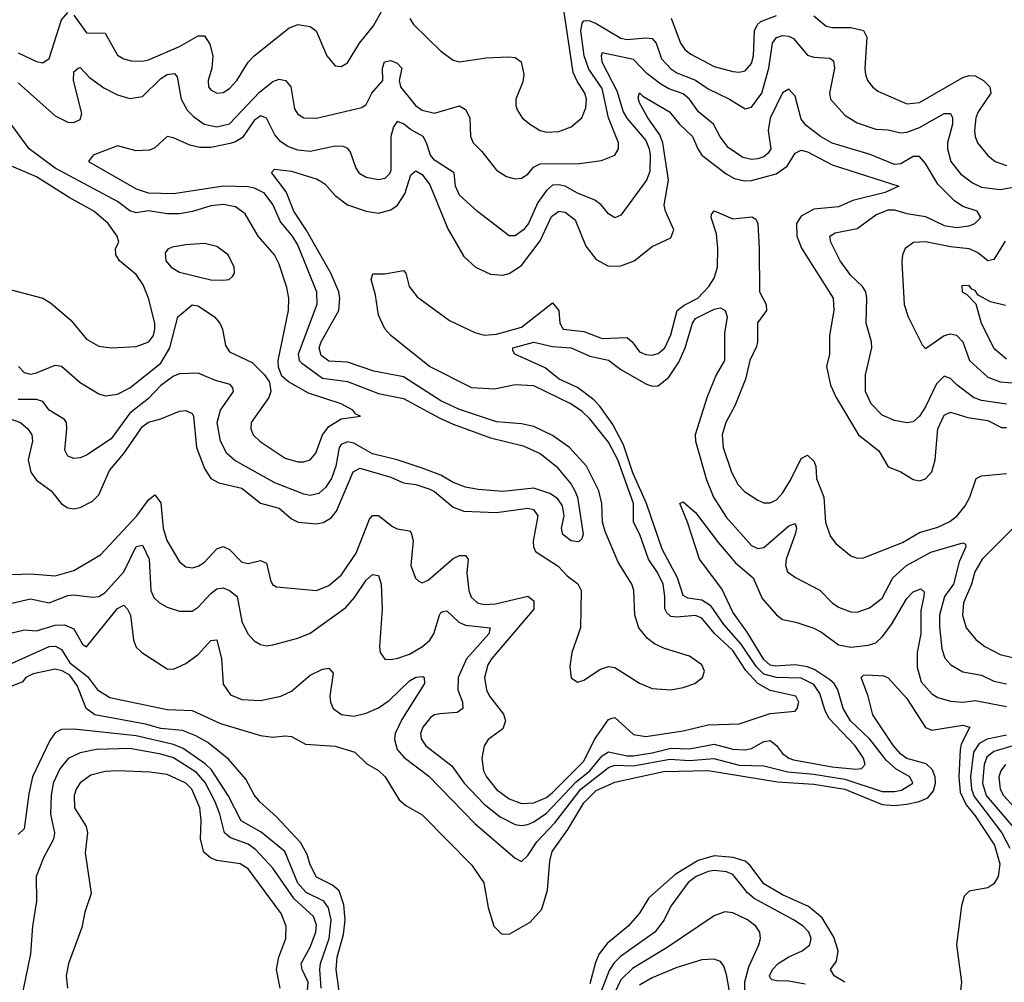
# Model space of a CAD drawing. Header units: inches. Extents: x 1694797 to 1849917, y 907313 to 1017959.
# Tile 326 of 656: x 1701715 to 1704883, y 1012849 to 1015946. Entities that reach past the tile are written whole.
import ezdxf

# ---------------------------------------------------------------- set-up
doc = ezdxf.new("R2010")
doc.units = ezdxf.units.IN
doc.header["$MEASUREMENT"] = 0
doc.layers.add('B7001', color=7, linetype='Continuous')

msp = doc.modelspace()

# ---------------------------------------------------------------- linework, layer by layer
at = {"layer": 'B7001', "color": 5}
for points, elevation in [([(1701890, 1015960.6), (1701930, 1015903.7), (1701990, 1015902.2), (1702030, 1015832.2), (1702050, 1015820.1), (1702073.9, 1015813.9), (1702110, 1015812.3), (1702130, 1015816.9), (1702230, 1015859.4), (1702290, 1015893.9), (1702310, 1015894), (1702327, 1015867), (1702336.6, 1015830), (1702334, 1015790), (1702322.3, 1015750), (1702323.2, 1015730), (1702330, 1015720.3), (1702350, 1015709.4), (1702370, 1015712), (1702390, 1015724.3), (1702414.5, 1015750), (1702450.9, 1015809.1), (1702469.8, 1015830), (1702581.5, 1015918.5), (1702609.9, 1015930.1), (1702650, 1015923.8), (1702669, 1015910), (1702703.8, 1015830), (1702730, 1015798), (1702750, 1015795.6), (1702770, 1015806.7), (1702809.1, 1015870), (1702854, 1015926), (1702899.4, 1016010)], 880), ([(1701710, 1015839.8), (1701770, 1015811.5), (1701790, 1015807.7), (1701810, 1015821.3), (1701850, 1015945.5), (1701870, 1015969.3)], 880), ([(1702970.3, 1015950.3), (1702982.4, 1015930), (1703070, 1015844.2), (1703110, 1015815.9), (1703130.2, 1015810.2), (1703216.5, 1015823.5), (1703287, 1015827), (1703310, 1015824.7), (1703329.1, 1015810), (1703337.6, 1015770), (1703334, 1015746), (1703312.1, 1015690), (1703311.2, 1015670), (1703315.8, 1015655.8), (1703331.7, 1015630), (1703356.5, 1015610), (1703389.5, 1015589.5), (1703410, 1015584.3), (1703450, 1015586.2), (1703490, 1015601.8), (1703523.9, 1015630), (1703537.4, 1015662.6), (1703539.1, 1015690), (1703533.6, 1015710), (1703508.6, 1015748.6), (1703496.5, 1015776.5), (1703466.9, 1015970)], 880), ([(1701710, 1015742.5), (1701830, 1015636.4), (1701870, 1015616.6), (1701890, 1015614.8), (1701910, 1015625.4), (1701915.3, 1015644.7), (1701888.6, 1015750), (1701890, 1015778), (1701903.7, 1015790), (1701910, 1015792.2), (1701940.5, 1015760.5), (1701986.6, 1015726.6), (1702030, 1015704.6), (1702070, 1015692.4), (1702110, 1015698.5), (1702170, 1015756.9), (1702190, 1015769.6), (1702213.1, 1015773.1), (1702222.3, 1015762.3), (1702235.1, 1015690), (1702254.7, 1015654.7), (1702274.1, 1015634.1), (1702309.3, 1015610), (1702350, 1015601.3), (1702390, 1015610.9), (1702487.4, 1015712.6), (1702530, 1015747.2), (1702550, 1015754.6), (1702570.4, 1015750.4), (1702588.2, 1015730), (1702599.2, 1015659.2), (1702610, 1015642.2), (1702630, 1015630.2), (1702670, 1015629.6), (1702816.1, 1015663.9), (1702830, 1015672.6), (1702848.6, 1015710), (1702884.2, 1015750), (1702882.3, 1015790), (1702889.1, 1015810), (1702910, 1015814.4), (1702930, 1015806.5), (1702944.6, 1015790), (1702935.9, 1015750), (1702940.8, 1015730), (1702989.1, 1015670), (1703010, 1015654.6), (1703050, 1015645.5), (1703130, 1015668.8), (1703150, 1015656.9), (1703164.1, 1015630), (1703165.6, 1015570), (1703174.4, 1015550), (1703202.3, 1015522.3), (1703250, 1015462.2), (1703282, 1015442), (1703310, 1015434.3), (1703330, 1015436.6), (1703350, 1015449.3), (1703368.7, 1015471.3), (1703390, 1015482.5), (1703516.8, 1015483.2), (1703587.5, 1015492.5), (1703629.7, 1015510), (1703642.3, 1015530), (1703641.5, 1015550), (1703609.9, 1015629.9), (1703590, 1015724.4), (1703546.4, 1015786.4), (1703531.2, 1015830), (1703521, 1015910), (1703525.1, 1015934.9), (1703530, 1015942.8), (1703536.4, 1015943.6), (1703550, 1015942.7), (1703570, 1015933.5), (1703650, 1015886.2), (1703670, 1015882.2), (1703730, 1015887.8), (1703750, 1015885.3), (1703762.9, 1015870), (1703780, 1015820), (1703810, 1015787.8), (1703830, 1015775.2), (1703890, 1015751.8), (1703930, 1015723.4), (1703999.2, 1015690), (1704050, 1015658.8), (1704070, 1015665), (1704103.1, 1015710), (1704126.1, 1015790), (1704137.5, 1015870), (1704150, 1015888.4), (1704170, 1015894.9), (1704190, 1015893.4), (1704205.1, 1015885.1), (1704250, 1015831.9), (1704270, 1015825.6), (1704322.2, 1015822.2), (1704333.8, 1015813.8), (1704336.6, 1015790), (1704320.5, 1015710), (1704324.4, 1015690), (1704370, 1015639.3), (1704410, 1015614), (1704470, 1015594.1), (1704510, 1015591.6), (1704550, 1015582.5), (1704570, 1015584.1), (1704610, 1015599.3), (1704690, 1015644.2), (1704710, 1015644.4), (1704716.4, 1015630), (1704716.5, 1015610), (1704700.7, 1015550), (1704700.1, 1015530), (1704711.8, 1015490), (1704742.8, 1015450), (1704780.6, 1015420.6), (1704810, 1015406.9), (1704870, 1015400.2), (1704930.3, 1015410.3)], 860), ([(1703811.1, 1015951.1), (1703841.2, 1015870), (1703855.1, 1015850), (1703874.8, 1015834.8), (1703950, 1015795.9), (1704010, 1015779.1), (1704030, 1015776.9), (1704050, 1015781.5), (1704070, 1015805), (1704076.1, 1015830), (1704079.7, 1015910), (1704089.5, 1015930.5), (1704100, 1015940), (1704150, 1015959)], 880), ([(1704270, 1015958), (1704310, 1015925.5), (1704330, 1015920.6), (1704390, 1015921.2), (1704430.8, 1015910.8), (1704441.3, 1015890), (1704435, 1015790), (1704436.2, 1015770), (1704443.7, 1015750), (1704458.9, 1015730), (1704476.4, 1015716.4), (1704570, 1015675.1), (1704610, 1015679.2), (1704750, 1015759.7), (1704770, 1015766.9), (1704790, 1015765.7), (1704816.1, 1015750), (1704837.2, 1015730), (1704839.6, 1015710), (1704799.5, 1015650), (1704792, 1015630), (1704787.1, 1015590), (1704789.1, 1015570), (1704797.6, 1015550), (1704830, 1015509.4), (1704853.6, 1015490), (1704890, 1015477.1)], 880), ([(1704890, 1014709), (1704810, 1014721.3), (1704784.6, 1014730), (1704731.5, 1014770), (1704710, 1014791.7), (1704690, 1014798.8), (1704665, 1014775), (1704630, 1014700.2), (1704610, 1014671), (1704590, 1014652.3), (1704570, 1014648.5), (1704530, 1014656.4), (1704490, 1014673.6), (1704454.5, 1014710), (1704436.2, 1014750), (1704436.6, 1014803.4), (1704457.4, 1014890), (1704456, 1014910), (1704439.1, 1014970), (1704440.8, 1015050), (1704437.3, 1015070), (1704427.2, 1015087.2), (1704390, 1015123), (1704355.6, 1015170), (1704325.2, 1015230), (1704322.3, 1015250), (1704339.3, 1015260.7), (1704410, 1015274.1), (1704470, 1015317.8), (1704510, 1015334.2), (1704530, 1015334.6), (1704570, 1015322.1), (1704630, 1015312.3), (1704690, 1015283.7), (1704730, 1015277.4), (1704770, 1015282.8), (1704789, 1015290), (1704807.6, 1015310), (1704796.5, 1015330), (1704750, 1015345.1), (1704723.2, 1015363.2), (1704670, 1015416.5), (1704630, 1015483.8), (1704610, 1015506.3), (1704590, 1015506), (1704550, 1015482.7), (1704530, 1015480.1), (1704452, 1015512), (1704330, 1015548.2), (1704291.5, 1015570), (1704245.8, 1015605.8), (1704230, 1015626.4), (1704210, 1015699.5), (1704190, 1015722.4), (1704170, 1015710.2), (1704130, 1015629.2), (1704123.5, 1015590), (1704132, 1015530), (1704123.8, 1015516.2), (1704110, 1015504.8), (1704090, 1015497.8), (1704070, 1015496), (1704042.4, 1015502.4), (1703995.3, 1015535.3), (1703968.8, 1015568.8), (1703947.9, 1015610), (1703899, 1015650), (1703870.5, 1015690.5), (1703850, 1015707.4), (1703803.9, 1015723.9), (1703778.3, 1015738.3), (1703733.2, 1015773.2), (1703690, 1015818.2), (1703590, 1015839.1), (1703586, 1015830), (1703588.3, 1015810), (1703636.8, 1015716.8), (1703657.5, 1015650), (1703668.9, 1015628.9), (1703730, 1015557.7), (1703741.2, 1015530), (1703743.4, 1015510), (1703742.4, 1015457.6), (1703731.9, 1015430), (1703650, 1015317.6), (1703630, 1015308.4), (1703610, 1015321.3), (1703586.4, 1015350), (1703565.7, 1015365.7), (1703510, 1015388.3), (1703470.3, 1015410.3), (1703450, 1015415.2), (1703430, 1015414), (1703410, 1015396), (1703382.1, 1015357.9), (1703352.2, 1015290), (1703336.7, 1015270), (1703310, 1015250.9), (1703290, 1015251), (1703188.4, 1015328.4), (1703130, 1015381.1), (1703118, 1015410), (1703112.9, 1015452.9), (1703050, 1015494.4), (1703037.2, 1015510), (1703024.5, 1015550), (1703013.1, 1015570), (1702972.4, 1015592.4), (1702950, 1015611.1), (1702930, 1015618.6), (1702918.4, 1015601.6), (1702909.9, 1015570), (1702910, 1015461.6), (1702905.5, 1015450), (1702890, 1015435.2), (1702870, 1015430.9), (1702830, 1015438.3), (1702810.1, 1015450.1), (1702797.4, 1015470), (1702779.5, 1015519.5), (1702771.1, 1015531.1), (1702757.7, 1015537.7), (1702730, 1015538.6), (1702650, 1015522.4), (1702610, 1015525.7), (1702578, 1015538), (1702554.4, 1015554.4), (1702535.9, 1015575.9), (1702510, 1015629.2), (1702490, 1015636.6), (1702470, 1015621.5), (1702432.6, 1015567.4), (1702410, 1015552.8), (1702392.4, 1015547.6), (1702330, 1015535.2), (1702295.3, 1015535.3), (1702262.4, 1015542.4), (1702210, 1015566.4), (1702190, 1015570.3), (1702150, 1015534.2), (1702133.3, 1015526.7), (1702090, 1015523.8), (1702030, 1015540.2), (1701951.8, 1015510), (1701936.3, 1015490), (1702090, 1015401.9), (1702129.2, 1015389.2), (1702210, 1015387.3), (1702371.3, 1015411.3), (1702450, 1015409.6), (1702470, 1015405.5), (1702499.3, 1015390), (1702530, 1015350.6), (1702554.4, 1015294.4), (1702592, 1015250), (1702610, 1015219.2), (1702670.3, 1015070), (1702671.1, 1015030), (1702611.8, 1014870), (1702614.9, 1014850), (1702622, 1014842), (1702690, 1014792.2), (1702770, 1014782.5), (1702870, 1014743.8), (1702950, 1014727.6), (1703064.9, 1014664.9), (1703110, 1014645.1), (1703230, 1014600.9), (1703335.1, 1014575.1), (1703390, 1014549.9), (1703441.4, 1014510), (1703490, 1014452.2), (1703501.9, 1014430), (1703510.5, 1014409.5), (1703528.6, 1014291.4), (1703523.9, 1014276.1), (1703513.5, 1014266.5), (1703490, 1014269.3), (1703463.2, 1014290), (1703458.6, 1014310), (1703466.7, 1014350), (1703462, 1014382), (1703445.5, 1014405.5), (1703421.6, 1014421.6), (1703370, 1014438.6), (1703270, 1014428.5), (1703190, 1014434.3), (1703150, 1014442), (1703110, 1014457.5), (1703070, 1014480.5), (1703010, 1014502.8), (1702930, 1014530.1), (1702850, 1014548.8), (1702790, 1014583.2), (1702770, 1014588), (1702750, 1014579.3), (1702743.5, 1014570), (1702732.1, 1014510), (1702718.3, 1014470), (1702699.5, 1014440.5), (1702677.9, 1014422.1), (1702650, 1014415.4), (1702630, 1014419.1), (1702536.4, 1014456.4), (1702407.9, 1014527.9), (1702382.1, 1014550), (1702361.7, 1014590), (1702351, 1014650), (1702361.9, 1014690), (1702403.7, 1014750), (1702401.1, 1014761.1), (1702392.8, 1014772.8), (1702345.5, 1014785.5), (1702290, 1014808.6), (1702230, 1014806.4), (1702210, 1014798.7), (1702170, 1014769.2), (1702130, 1014727.2), (1702070, 1014680.3), (1702010, 1014597.3), (1701930, 1014545.5), (1701910, 1014536), (1701890, 1014534.2), (1701870, 1014541.7), (1701860.9, 1014560.9), (1701867.1, 1014630), (1701866.3, 1014650), (1701859.9, 1014659.9), (1701810.2, 1014690), (1701790, 1014718), (1701770, 1014723.7), (1701710, 1014724.4)], 840), ([(1701659.8, 1014670), (1701717.8, 1014650), (1701742.1, 1014630), (1701754.7, 1014610), (1701756.6, 1014590), (1701742.8, 1014530), (1701751, 1014490), (1701770, 1014465), (1701816.8, 1014430), (1701850, 1014388.2), (1701870, 1014375.4), (1701890, 1014372.6), (1701910, 1014376.6), (1701950, 1014397.2), (1701970, 1014417.3), (1702003.9, 1014496.1), (1702050.3, 1014550), (1702110, 1014637.3), (1702130, 1014651.4), (1702170, 1014661.4), (1702230, 1014686.7), (1702250, 1014689.1), (1702270, 1014678.7), (1702274.9, 1014670), (1702284.4, 1014570), (1702310, 1014501.8), (1702330.1, 1014470.1), (1702355.8, 1014455.8), (1702430, 1014439.3), (1702490, 1014390.5), (1702550, 1014374.6), (1702590, 1014340.1), (1702611.8, 1014330), (1702670, 1014323.8), (1702691.8, 1014328.2), (1702717.1, 1014342.9), (1702734.9, 1014365.1), (1702788.8, 1014491.2), (1702810, 1014502.7), (1702910, 1014474.4), (1702950, 1014455.8), (1702990, 1014450.4), (1703035.2, 1014435.2), (1703050, 1014427.9), (1703110, 1014377.9), (1703144.9, 1014364.9), (1703250, 1014360.2), (1703350, 1014374.1), (1703368.8, 1014370), (1703382.5, 1014350), (1703368, 1014268), (1703368.2, 1014250), (1703374.6, 1014234.6), (1703447.4, 1014187.4), (1703477, 1014157), (1703510.8, 1014130.8), (1703521.6, 1014110), (1703519.3, 1013990), (1703491.9, 1013910), (1703485.6, 1013865.6), (1703490, 1013828.2), (1703510, 1013814.6), (1703530, 1013820.7), (1703583.7, 1013856.3), (1703610, 1013864.8), (1703630, 1013861.5), (1703710, 1013811.7), (1703750, 1013794.5), (1703810, 1013790.5), (1703850, 1013797.2), (1703887.4, 1013810), (1703912, 1013830), (1703918.3, 1013850), (1703910.5, 1013870), (1703870, 1013898.4), (1703790, 1013922.8), (1703757.8, 1013937.8), (1703735.2, 1013955.2), (1703707.4, 1013990), (1703694.8, 1014030), (1703691.3, 1014110), (1703684.6, 1014130), (1703640.7, 1014200.7), (1703599.4, 1014299.4), (1703590.7, 1014330), (1703588.1, 1014390), (1703578.3, 1014430), (1703539, 1014510), (1703484, 1014570), (1703430, 1014608.4), (1703370, 1014637.5), (1703330, 1014646.2), (1703250, 1014652.4), (1703130, 1014692), (1703070, 1014719.4), (1702950, 1014796.8), (1702854.8, 1014814.8), (1702770, 1014844.3), (1702710, 1014847.6), (1702685.4, 1014865.4), (1702679.4, 1014890), (1702685.9, 1014910), (1702741.7, 1015010), (1702745.1, 1015050), (1702741.8, 1015070), (1702716.7, 1015130), (1702637.6, 1015270), (1702597, 1015330), (1702572.7, 1015392.7), (1702525.3, 1015454.7), (1702535.1, 1015464.9), (1702590, 1015459.1), (1702672.9, 1015432.9), (1702697.5, 1015417.5), (1702730, 1015380.3), (1702770, 1015350.5), (1702830, 1015330.1), (1702870, 1015324), (1702910, 1015334.3), (1702931, 1015349), (1702954.5, 1015385.5), (1702973.6, 1015446.4), (1702990, 1015459.3), (1703010, 1015447.9), (1703034.9, 1015414.9), (1703092.7, 1015272.7), (1703143.9, 1015183.9), (1703181.8, 1015150), (1703230, 1015127.5), (1703270, 1015124.6), (1703290, 1015129.1), (1703330, 1015155.5), (1703390, 1015234.8), (1703426.9, 1015313.2), (1703450, 1015330.1), (1703470, 1015326.9), (1703502.5, 1015302.5), (1703537.4, 1015217.4), (1703570, 1015174.5), (1703610, 1015153.4), (1703650, 1015153.9), (1703692.1, 1015170), (1703750, 1015216.8), (1703810, 1015244.4), (1703820.2, 1015270), (1703793, 1015330), (1703788.9, 1015348.9), (1703802.6, 1015430), (1703784.9, 1015550), (1703775.3, 1015575.3), (1703736, 1015630), (1703710, 1015678.3), (1703705.5, 1015694.5), (1703710, 1015710.8), (1703720.2, 1015700.2), (1703806.6, 1015650), (1703838.5, 1015610), (1703880.3, 1015570), (1703897, 1015530), (1703910.6, 1015510), (1703988.4, 1015450), (1704015.6, 1015435.6), (1704047.7, 1015427.7), (1704070, 1015428.3), (1704149.5, 1015450.5), (1704184.8, 1015475.2), (1704210, 1015516.6), (1704230, 1015526.3), (1704250, 1015521.2), (1704330, 1015479.1), (1704544, 1015410), (1704499.6, 1015390), (1704395.8, 1015364.2), (1704350, 1015343.7), (1704270, 1015336.9), (1704230, 1015314), (1704215, 1015290), (1704216.1, 1015250), (1704230.9, 1015210.9), (1704332.4, 1015050), (1704335.3, 1015010), (1704321.2, 1014930), (1704321.4, 1014870), (1704311.5, 1014830), (1704324.4, 1014770), (1704342.1, 1014730), (1704414.2, 1014610), (1704479.1, 1014559.1), (1704510, 1014507.6), (1704550, 1014491.6), (1704590, 1014466.3), (1704610, 1014462.7), (1704630, 1014469.4), (1704650, 1014491.4), (1704660.5, 1014530), (1704669.3, 1014630), (1704690, 1014673.2), (1704710, 1014683.1), (1704766.5, 1014666.5), (1704830, 1014656.3), (1704873.8, 1014633.8), (1704890, 1014634.2)], 820), ([(1701711.1, 1014830), (1701730, 1014811.1), (1701750, 1014806), (1701770, 1014809.6), (1701830, 1014835), (1701850, 1014831.8), (1701910, 1014779.3), (1701970, 1014742.3), (1701990, 1014735.5), (1702030, 1014741.7), (1702070, 1014761.3), (1702170, 1014841.2), (1702198.7, 1014890), (1702224.4, 1014990), (1702270, 1015029), (1702290, 1015025.7), (1702342.3, 1014990), (1702359.5, 1014970), (1702367.8, 1014950), (1702377.8, 1014897.8), (1702390, 1014877.6), (1702463.6, 1014843.6), (1702503.5, 1014803.5), (1702519.4, 1014779.4), (1702523.8, 1014750), (1702516.9, 1014730), (1702460.5, 1014650), (1702459, 1014630), (1702466.4, 1014610), (1702488.6, 1014588.6), (1702570, 1014535), (1702610, 1014523.4), (1702630, 1014523.3), (1702650, 1014529.5), (1702668.5, 1014551.5), (1702689.2, 1014610.8), (1702710, 1014637.3), (1702750, 1014661.4), (1702812.3, 1014670), (1702796.6, 1014676.6), (1702787.6, 1014690), (1702749.6, 1014710), (1702644.8, 1014744.8), (1702580.4, 1014780.4), (1702559.1, 1014799.1), (1702548.1, 1014828.1), (1702546.5, 1014850), (1702580.2, 1015010), (1702581.3, 1015050), (1702575.2, 1015084.8), (1702550, 1015159.7), (1702535.2, 1015190), (1702483, 1015250), (1702441.3, 1015321.3), (1702410, 1015344.3), (1702370, 1015351.8), (1702330, 1015346.7), (1702271.2, 1015328.8), (1702230, 1015321.9), (1702190, 1015321.5), (1702130, 1015330.8), (1702090, 1015324.9), (1702070, 1015330.9), (1702030, 1015361), (1701830, 1015468.4), (1701746.4, 1015530), (1701690, 1015606.8)], 860), ([(1701650, 1015086.9), (1701790.1, 1015050.1), (1701814.8, 1015034.8), (1701879.5, 1014979.5), (1701930, 1014917.8), (1701970, 1014896), (1702010, 1014890.2), (1702090, 1014894.7), (1702131.4, 1014910), (1702146.1, 1014930), (1702150.7, 1014950), (1702149.9, 1014970.1), (1702129.4, 1015050), (1702112.5, 1015092.5), (1702090, 1015126.3), (1702036.8, 1015170), (1702024.4, 1015190), (1702023.5, 1015210), (1702034, 1015230), (1702028.9, 1015250), (1702000.2, 1015290), (1701954.1, 1015330), (1701874.1, 1015374.1), (1701770, 1015440.4), (1701650, 1015491.2)], 880), ([(1701690, 1014161.3), (1701750, 1014163.3), (1701830, 1014156.9), (1701890, 1014173.5), (1701975.7, 1014224.3), (1702091.8, 1014350), (1702130, 1014400.9), (1702150, 1014417.7), (1702170, 1014391.7), (1702176.9, 1014310), (1702188.8, 1014270), (1702230, 1014201.8), (1702250, 1014185.6), (1702270, 1014182.5), (1702290, 1014187.4), (1702310, 1014200.5), (1702350, 1014244.1), (1702370, 1014251.3), (1702390, 1014241.5), (1702430, 1014200.5), (1702450, 1014196.8), (1702490, 1014206.1), (1702510, 1014198), (1702522.4, 1014142.4), (1702528.6, 1014128.6), (1702541.5, 1014121.5), (1702670, 1014110.1), (1702710, 1014126.1), (1702750, 1014159.2), (1702797.9, 1014230), (1702840.9, 1014339.1), (1702850, 1014351.3), (1702870, 1014351), (1702915.1, 1014315.1), (1702930, 1014307.8), (1702970, 1014301.3), (1702975.4, 1014295.4), (1702981.8, 1014270), (1702974, 1014190), (1702989, 1014149), (1702999.5, 1014139.5), (1703010, 1014134.2), (1703030, 1014142.7), (1703110, 1014213), (1703130, 1014222.7), (1703150, 1014222.6), (1703158.3, 1014210), (1703154, 1014166), (1703160.3, 1014110), (1703168.2, 1014088.2), (1703188.4, 1014070), (1703210, 1014064.8), (1703246.7, 1014066.7), (1703350, 1014091.5), (1703370, 1014076.3), (1703369.7, 1014050), (1703233.8, 1013890), (1703221.1, 1013870), (1703211.1, 1013830), (1703217.5, 1013790), (1703227, 1013770), (1703271.7, 1013711.7), (1703278.5, 1013690), (1703270, 1013664.7), (1703222.6, 1013630), (1703209.6, 1013610.4), (1703202.5, 1013570), (1703208.2, 1013530), (1703217.5, 1013510), (1703250, 1013469.7), (1703290, 1013439.5), (1703330, 1013423.9), (1703370, 1013426.1), (1703410, 1013444), (1703430, 1013459.3), (1703530, 1013560.8), (1703564.5, 1013630), (1703610, 1013694.4), (1703621.5, 1013698.5), (1703630, 1013701.2), (1703690, 1013646), (1703730, 1013640.3), (1703850, 1013657.8), (1703930, 1013677.6), (1704030, 1013680.3), (1704130, 1013713.6), (1704210, 1013721.8), (1704217.4, 1013730), (1704222.4, 1013750), (1704212.6, 1013770), (1704130, 1013788.2), (1704090, 1013810), (1704052.1, 1013852.1), (1704010, 1013916.9), (1703951.3, 1013971.3), (1703910, 1014020.6), (1703889.7, 1014029.7), (1703830, 1014024), (1703810, 1014026.4), (1703797.6, 1014037.6), (1703790.6, 1014050.6), (1703791.2, 1014090), (1703785.3, 1014130), (1703767.6, 1014167.6), (1703738.9, 1014210), (1703710.2, 1014290), (1703689.9, 1014330), (1703690.6, 1014390), (1703639.6, 1014530), (1703610, 1014587.3), (1703550, 1014661.7), (1703525.2, 1014685.2), (1703488.4, 1014710), (1703370, 1014767.9), (1703310, 1014771), (1703242.7, 1014757.3), (1703170, 1014761.7), (1703034.2, 1014830), (1702909.8, 1014930), (1702890, 1014950.9), (1702870, 1014995.8), (1702860.1, 1015060.1), (1702846.3, 1015110), (1702851.7, 1015128.3), (1702890, 1015128.9), (1702950, 1015138.9), (1702957.3, 1015130), (1702968.1, 1015088.1), (1702994.5, 1015054.5), (1703098.7, 1014978.7), (1703180.1, 1014940.1), (1703210, 1014930.9), (1703250, 1014933.9), (1703330, 1014956.3), (1703430, 1015034.7), (1703450, 1015010.2), (1703453.4, 1014970), (1703463.6, 1014950), (1703530, 1014942.5), (1703590, 1014920.4), (1703670, 1014923.2), (1703686.4, 1014910), (1703710, 1014877.2), (1703730, 1014868.8), (1703750, 1014866.8), (1703770, 1014872.3), (1703790.8, 1014890), (1703810, 1014932.4), (1703830.8, 1015010), (1703852.9, 1015027.1), (1703897.2, 1015050), (1703932.3, 1015087.7), (1703950, 1015114.3), (1703960.2, 1015150), (1703961.3, 1015210), (1703956.9, 1015256.9), (1703940.4, 1015310), (1703940.8, 1015319.2), (1703949.3, 1015330.7), (1704010, 1015305.7), (1704071.5, 1015311.5), (1704084, 1015304), (1704090.1, 1015290.1), (1704095.1, 1015210), (1704095.3, 1015070), (1704116.8, 1015030), (1704118.5, 1015010), (1704089.1, 1014970.9), (1704089.6, 1014910), (1704085.5, 1014894.5), (1704064.7, 1014850), (1704050.6, 1014790), (1704015.9, 1014704.1), (1703987.1, 1014650), (1703975.3, 1014610), (1703978.4, 1014570), (1704005.8, 1014490), (1704027, 1014450), (1704047.9, 1014427.9), (1704090, 1014399.8), (1704110, 1014392.2), (1704130, 1014391.5), (1704150, 1014400.8), (1704170, 1014422.8), (1704195.5, 1014464.5), (1704230, 1014533.8), (1704250, 1014544.9), (1704270, 1014526), (1704277.2, 1014510), (1704278.7, 1014470), (1704302.2, 1014410), (1704308.2, 1014328.2), (1704323.8, 1014283.8), (1704340.8, 1014260.8), (1704390, 1014220.7), (1704410, 1014214), (1704430, 1014214.5), (1704555.5, 1014264.5), (1704610, 1014296.1), (1704670, 1014313.3), (1704708.1, 1014331.9), (1704731.3, 1014350), (1704757.7, 1014382.3), (1704772.1, 1014410), (1704792.7, 1014470), (1704810, 1014478.9), (1704890, 1014486.5)], 780), ([(1704886.6, 1015233.4), (1704850, 1015174.6), (1704830, 1015170.6), (1704796.8, 1015196.8), (1704770, 1015208.6), (1704710, 1015215.1), (1704630, 1015231.7), (1704591, 1015229), (1704564.6, 1015210), (1704556.1, 1015190), (1704553.9, 1015166.1), (1704560.8, 1015030), (1704574.1, 1014990), (1704619.5, 1014899.5), (1704630, 1014888.4), (1704690, 1014929.6), (1704710, 1014935.3), (1704730, 1014931.5), (1704750.1, 1014910), (1704771.3, 1014850), (1704830, 1014796.3), (1704870, 1014780.8), (1704950, 1014774.6)], 860), ([(1704887, 1015027), (1704838.5, 1015038.5), (1704799.6, 1015059.6), (1704790, 1015074.3), (1704779.1, 1015079.1), (1704770, 1015090.9), (1704746.8, 1015090), (1704747.3, 1015070), (1704762.3, 1015062.3), (1704792.2, 1015032.2), (1704809, 1014970), (1704849.2, 1014889.2), (1704890, 1014854.7)], 880), ([(1701690, 1014069.2), (1701750, 1014082.7), (1701810, 1014069.6), (1701870, 1014093.3), (1701890, 1014096.2), (1701950, 1014087.9), (1701970, 1014090.1), (1701990, 1014103.1), (1702050.2, 1014169.8), (1702090, 1014250.8), (1702110, 1014255.2), (1702131.7, 1014210), (1702137.1, 1014110), (1702147.2, 1014087.2), (1702164.7, 1014070), (1702190, 1014055.9), (1702230, 1014042.8), (1702270, 1014042.7), (1702290, 1014055.9), (1702330, 1014099.5), (1702350, 1014115), (1702370, 1014118), (1702390, 1014110.1), (1702414.8, 1014090), (1702430.1, 1014010.1), (1702449.4, 1013970), (1702470, 1013947.9), (1702490, 1013935.8), (1702510, 1013931.3), (1702530, 1013934.4), (1702610, 1013956), (1702650, 1013972.5), (1702765.1, 1014054.9), (1702793.1, 1014086.9), (1702830, 1014143), (1702850, 1014161.3), (1702870, 1014158), (1702878.8, 1014130), (1702881.8, 1014050), (1702872.7, 1013930), (1702875.5, 1013910), (1702890, 1013889.2), (1702910, 1013887.2), (1702932, 1013892), (1702970, 1013905.1), (1703011.7, 1013930), (1703034.5, 1013950), (1703047.9, 1013970), (1703066, 1014030), (1703070, 1014039), (1703078.4, 1014041.6), (1703090, 1014044.2), (1703127.9, 1014007.9), (1703150, 1013998.3), (1703228.7, 1013990), (1703224.7, 1013970), (1703153.1, 1013890), (1703126.1, 1013830), (1703124.9, 1013790), (1703139.8, 1013750), (1703141.4, 1013730), (1703122.8, 1013717.2), (1703066.8, 1013713.2), (1703050, 1013709.9), (1703038.2, 1013701.8), (1703012.1, 1013670), (1703005.4, 1013650), (1703007.5, 1013632.5), (1703022, 1013610), (1703105.4, 1013545.4), (1703146, 1013490), (1703210, 1013422), (1703261.7, 1013381.7), (1703310, 1013357.2), (1703330, 1013353.8), (1703350, 1013356.6), (1703370, 1013365.2), (1703410, 1013392.8), (1703505.4, 1013494.6), (1703550, 1013530), (1703590, 1013577.9), (1703610, 1013590.8), (1703670, 1013577.8), (1703690, 1013578.2), (1703750, 1013587.2), (1703810, 1013602.7), (1703870, 1013600.2), (1703950, 1013615.1), (1704010, 1013599), (1704050, 1013596.6), (1704070, 1013601), (1704110, 1013624.2), (1704130, 1013626.8), (1704150, 1013610.8), (1704170, 1013584.8), (1704190, 1013570.1), (1704205.2, 1013565.2), (1704330, 1013542.5), (1704405.4, 1013534.6), (1704423.4, 1013536.6), (1704436.1, 1013550), (1704429.9, 1013570), (1704403, 1013610), (1704318.9, 1013698.9), (1704305.6, 1013725.6), (1704290, 1013778.8), (1704270, 1013807), (1704230, 1013827.5), (1704150, 1013830), (1704110, 1013840.8), (1704084.9, 1013864.9), (1704036.7, 1013936.7), (1703980.4, 1014000.4), (1703939.7, 1014059.7), (1703910, 1014078.8), (1703864.9, 1014084.9), (1703850, 1014093.8), (1703832.1, 1014150), (1703782.5, 1014242.5), (1703732.2, 1014390), (1703688.2, 1014488.2), (1703657.8, 1014577.8), (1703623.4, 1014643.4), (1703582.4, 1014702.4), (1703562.8, 1014722.8), (1703510, 1014762.9), (1703450.9, 1014790), (1703406.1, 1014826.1), (1703308.7, 1014870), (1703302, 1014882), (1703301.6, 1014890), (1703370, 1014908.7), (1703430, 1014894.9), (1703490.2, 1014890.2), (1703550, 1014863), (1703610.2, 1014850.2), (1703650, 1014821), (1703730, 1014774.2), (1703750, 1014766.9), (1703770, 1014768), (1703804.3, 1014795.7), (1703835.9, 1014844.1), (1703856.7, 1014890), (1703879.7, 1014970), (1703890, 1014984.4), (1703950, 1015015.1), (1703970, 1015018.9), (1703985.5, 1015010), (1703991.3, 1014990), (1703983, 1014937), (1703982.8, 1014850), (1703956.7, 1014803.3), (1703927.7, 1014732.3), (1703888.9, 1014610), (1703889.3, 1014590), (1703925.3, 1014465.3), (1703948.2, 1014410), (1703990, 1014345), (1704070, 1014254), (1704090, 1014244.5), (1704110, 1014248.2), (1704190, 1014317.9), (1704210, 1014324.9), (1704214.6, 1014310), (1704210.7, 1014290.7), (1704181.6, 1014210), (1704179.5, 1014190), (1704186.2, 1014170), (1704211.3, 1014151.3), (1704290, 1014111), (1704329.2, 1014070), (1704350, 1014055.8), (1704390, 1014040.5), (1704410, 1014040.1), (1704450, 1014053.7), (1704490, 1014084.6), (1704525, 1014150), (1704568.4, 1014190), (1704647.4, 1014232.6), (1704750, 1014263.1), (1704758.6, 1014258.6), (1704759.2, 1014250), (1704737.9, 1014202.1), (1704720.4, 1014130), (1704691.4, 1014090), (1704675.3, 1014030), (1704674.3, 1013994.3), (1704681.8, 1013921.8), (1704692, 1013892), (1704711.3, 1013870), (1704750, 1013847.8), (1704810, 1013837.1), (1704850, 1013817.5), (1704890, 1013809.7)], 760), ([(1701670, 1013968.1), (1701730, 1013983.1), (1701770, 1013980.1), (1701830, 1013998.5), (1701859.4, 1013999.4), (1701890, 1013986.3), (1701917.2, 1013937.2), (1701930, 1013928.3), (1702030, 1014051.8), (1702050, 1014062.7), (1702062.2, 1014050), (1702071.9, 1014030), (1702081.7, 1013950), (1702090, 1013927.2), (1702108.7, 1013910), (1702190, 1013857.5), (1702210, 1013856.8), (1702250, 1013874.6), (1702290, 1013904.1), (1702330, 1013949.2), (1702350, 1013951.3), (1702365.1, 1013890), (1702370, 1013808.7), (1702393.8, 1013773.8), (1702430, 1013759.2), (1702490, 1013756.2), (1702555.8, 1013770), (1702590, 1013786.1), (1702650, 1013837.6), (1702690, 1013856.9), (1702710, 1013860.3), (1702723.6, 1013843.6), (1702713.4, 1013770), (1702715.3, 1013750), (1702724.1, 1013730), (1702750.7, 1013710.7), (1702790, 1013705.4), (1702830, 1013715.5), (1702870, 1013732.7), (1702904.3, 1013755.7), (1702970, 1013818.6), (1702990, 1013831.1), (1703012.5, 1013832.5), (1703017.1, 1013830), (1703017.5, 1013810), (1702944.9, 1013695.1), (1702923.4, 1013650), (1702921.2, 1013630), (1702930, 1013598.6), (1702952.6, 1013572.6), (1703032.1, 1013512.1), (1703179.7, 1013359.7), (1703310, 1013248.3), (1703330, 1013237.3), (1703350, 1013257.2), (1703379.1, 1013300.9), (1703437.7, 1013362.3), (1703520.8, 1013470), (1703610, 1013540.7), (1703630, 1013547.5), (1703690, 1013545.8), (1703807.5, 1013567.5), (1703870, 1013562.8), (1703948.9, 1013568.9), (1704030, 1013547.7), (1704110, 1013545.2), (1704186.4, 1013526.4), (1704270, 1013519.1), (1704370, 1013502.5), (1704490, 1013463.2), (1704530, 1013463), (1704552.4, 1013467.6), (1704589.1, 1013490), (1704579.4, 1013510), (1704535.2, 1013535.2), (1704503.6, 1013563.6), (1704451.2, 1013631.2), (1704389, 1013690), (1704365.2, 1013730), (1704347.4, 1013790), (1704336.3, 1013810), (1704322.5, 1013822.5), (1704273.9, 1013853.9), (1704250, 1013863.9), (1704210, 1013870), (1704146.6, 1013866.6), (1704129.7, 1013869.7), (1704110, 1013888.1), (1704056.1, 1013976.1), (1704010, 1014040.2), (1703974.7, 1014114.7), (1703902.4, 1014210), (1703864.4, 1014330), (1703839, 1014390), (1703850, 1014394.4), (1703890, 1014360.3), (1703963.3, 1014263.3), (1704019, 1014199), (1704075.2, 1014150), (1704104.3, 1014084.3), (1704150, 1014031.8), (1704170, 1014016.1), (1704212.2, 1014007.8), (1704270, 1013988.2), (1704295.1, 1013975.1), (1704350, 1013934.5), (1704390, 1013927.8), (1704446.4, 1013933.6), (1704470, 1013941.6), (1704490, 1013960.8), (1704519.9, 1014000), (1704570, 1014084.4), (1704590, 1014105.1), (1704614.5, 1014114.5), (1704625.1, 1014105.1), (1704624.4, 1014090), (1704614.8, 1014045.2), (1704615.3, 1013970), (1704603.3, 1013910), (1704602.6, 1013862.6), (1704616.2, 1013816.2), (1704650, 1013777.5), (1704670, 1013765), (1704710, 1013753.4), (1704750, 1013750.9), (1704790, 1013755.8), (1704890, 1013736.4)], 740), ([(1704951.4, 1014350), (1704811.8, 1014210), (1704788.7, 1014170), (1704778.1, 1014130), (1704752, 1014070), (1704748.4, 1014030), (1704760.4, 1013990), (1704792.1, 1013952.1), (1704820.6, 1013930), (1704870, 1013903.9), (1704910, 1013894.5)], 780), ([(1701670, 1013866.3), (1701810, 1013929.1), (1701830.1, 1013930.1), (1701850, 1013919.6), (1701876.9, 1013876.9), (1701933.1, 1013833.1), (1701965.5, 1013790), (1702005.5, 1013765.5), (1702190, 1013726.8), (1702270, 1013723.2), (1702361.9, 1013681.9), (1702490, 1013642.8), (1702530, 1013637.7), (1702570, 1013642), (1702590, 1013639.5), (1702635.3, 1013615.3), (1702730, 1013608.9), (1702793.4, 1013590), (1702832.4, 1013552.4), (1702870, 1013530.2), (1702891.2, 1013510), (1702936.5, 1013436.5), (1702958, 1013418), (1703010, 1013388), (1703170, 1013226), (1703209, 1013169), (1703222.2, 1013090), (1703240.5, 1013030), (1703265.4, 1013005.4), (1703290, 1013004), (1703357.5, 1013042.5), (1703395.2, 1013084.8), (1703413.9, 1013146.1), (1703421.2, 1013238.8), (1703428.7, 1013270), (1703479.4, 1013340.6), (1703530, 1013426.3), (1703570, 1013466), (1703630, 1013493.2), (1703787, 1013527), (1703930, 1013530.8), (1704153.6, 1013493.6), (1704270, 1013486.6), (1704370, 1013470.7), (1704490, 1013421.4), (1704530, 1013418.5), (1704570, 1013421.9), (1704609.1, 1013430.9), (1704637, 1013443), (1704655.2, 1013464.8), (1704661.7, 1013490), (1704660.6, 1013510), (1704652.2, 1013532.2), (1704632.1, 1013552.1), (1704570, 1013569.1), (1704550, 1013583.4), (1704527.3, 1013610), (1704460.7, 1013710), (1704445.2, 1013770), (1704422.8, 1013830), (1704430, 1013837.6), (1704441.5, 1013838.5), (1704495.2, 1013835.2), (1704510, 1013829), (1704570, 1013762.1), (1704630, 1013668.8), (1704650, 1013660.1), (1704750, 1013676.3), (1704772.9, 1013670), (1704745, 1013615), (1704741.8, 1013598.2), (1704736.6, 1013510), (1704741.1, 1013461.1), (1704760.1, 1013420.1), (1704790, 1013384.2), (1704851.7, 1013290), (1704869.2, 1013230), (1704863.5, 1013190), (1704850, 1013166.3), (1704830, 1013152.8), (1704770, 1013142.6), (1704754, 1013126), (1704745.2, 1013094.8), (1704729.2, 1012970), (1704745.7, 1012850), (1704731.3, 1012730)], 720), ([(1702748.1, 1012790), (1702733.9, 1012890), (1702736.9, 1012930), (1702757.3, 1013002.7), (1702762.9, 1013050), (1702758.5, 1013098.5), (1702743.3, 1013143.3), (1702722.2, 1013162.2), (1702670, 1013186.9), (1702650, 1013226.9), (1702640, 1013260), (1702618.6, 1013298.6), (1702541.6, 1013381.6), (1702488.5, 1013430), (1702470, 1013452), (1702443.1, 1013503.1), (1702387.1, 1013567.1), (1702321, 1013621), (1702282.5, 1013642.5), (1702238.8, 1013658.8), (1702170, 1013666.1), (1702119.8, 1013679.8), (1701957.1, 1013710), (1701929.1, 1013730), (1701901.8, 1013801.8), (1701877.1, 1013837.1), (1701851.6, 1013851.6), (1701830, 1013856.5), (1701758.7, 1013841.3), (1701734.8, 1013830), (1701724.1, 1013815.9), (1701690, 1013802)], 720), ([(1702685.9, 1012830), (1702681, 1012890), (1702683.6, 1012910), (1702710.7, 1012990), (1702717.5, 1013050), (1702708.7, 1013088.7), (1702693.9, 1013110), (1702637.6, 1013137.6), (1702610, 1013168.6), (1702569, 1013270), (1702492, 1013332), (1702428.4, 1013368.4), (1702386.3, 1013450), (1702332.2, 1013532.2), (1702312, 1013552), (1702241, 1013601), (1702210, 1013614.3), (1702090, 1013642.4), (1701890, 1013663.7), (1701850, 1013662.8), (1701830, 1013652.1), (1701812.6, 1013627.4), (1701756.7, 1013510), (1701744.8, 1013455.2), (1701730, 1013342.7), (1701710, 1013325.2)], 740), ([(1704890, 1013644.5), (1704828.6, 1013631.4), (1704802.8, 1013617.2), (1704784.7, 1013590), (1704774.8, 1013510), (1704777.8, 1013470), (1704786.7, 1013446.7), (1704875.1, 1013330), (1704901.1, 1013281.1)], 740), ([(1704990, 1013633.3), (1704850, 1013591.8), (1704826.8, 1013573.2), (1704818.5, 1013550), (1704812.8, 1013490), (1704825.5, 1013450), (1704919.5, 1013339.5)], 760), ([(1702640.3, 1012810), (1702643.4, 1012850), (1702623.9, 1012890), (1702620.8, 1012910), (1702650, 1012962.5), (1702668.1, 1013010), (1702670, 1013034.5), (1702660.9, 1013060.9), (1702598, 1013118), (1702530, 1013216.3), (1702475.2, 1013275.2), (1702450, 1013293.4), (1702393.5, 1013313.5), (1702374.1, 1013330), (1702359.7, 1013390), (1702344.1, 1013430), (1702312.3, 1013492.3), (1702283.9, 1013523.9), (1702210, 1013571.4), (1702170, 1013583.1), (1702070, 1013600.9), (1701962.1, 1013597.9), (1701910, 1013587.4), (1701871.1, 1013568.9), (1701844.2, 1013535.8), (1701823.4, 1013490), (1701816.2, 1013450), (1701814.6, 1013390), (1701827, 1013330), (1701824.3, 1013310), (1701791.7, 1013250), (1701768.1, 1013190), (1701769.6, 1013110), (1701756.6, 1013030), (1701750, 1012941.2), (1701718.7, 1012790)], 760), ([(1702553.2, 1012830), (1702541.4, 1012890), (1702549.5, 1012930), (1702572, 1012990), (1702573.2, 1013030), (1702556.9, 1013070), (1702450, 1013213.7), (1702424.7, 1013230), (1702350, 1013241.2), (1702329.4, 1013249.4), (1702308.2, 1013268.2), (1702297.2, 1013310), (1702299.3, 1013370), (1702294.9, 1013410), (1702269.1, 1013470), (1702249.9, 1013490), (1702190, 1013517.5), (1702134.6, 1013525.4), (1702030, 1013529.4), (1701990, 1013527.5), (1701944.3, 1013515.7), (1701910, 1013491.3), (1701897, 1013470), (1701890.6, 1013450), (1701891.8, 1013410), (1701928.9, 1013350), (1701933.1, 1013330), (1701926.2, 1013266.2), (1701945.1, 1013134.9), (1701924.9, 1013075.1), (1701914.8, 1013025.2), (1701872.1, 1012910), (1701865.2, 1012870), (1701869.2, 1012830.8)], 780), ([(1704887.2, 1013550), (1704872, 1013530), (1704865.4, 1013510), (1704869.8, 1013470), (1704880.7, 1013450), (1704917.2, 1013410)], 780), ([(1704370, 1012849.2), (1704336.1, 1012870), (1704323.7, 1012890), (1704343.1, 1012916.9), (1704349.2, 1012950), (1704334.7, 1012994.7), (1704297.1, 1013057.1), (1704253.4, 1013093.4), (1704170, 1013130.3), (1704110, 1013166.2), (1704065.4, 1013225.4), (1704050, 1013238.4), (1704011.1, 1013251.1), (1703950, 1013255.8), (1703898.5, 1013241.5), (1703824.4, 1013195.6), (1703739.4, 1013120.6), (1703710, 1013071.6), (1703673.4, 1013030), (1703605.7, 1012974.3), (1703579.7, 1012940.3), (1703567.6, 1012912.4), (1703550, 1012844.6)], 720), ([(1704242.8, 1012842.8), (1704190, 1012852.5), (1704150, 1012854), (1704136.9, 1012856.9), (1704130, 1012863.5), (1704127.5, 1012870), (1704137.5, 1012890), (1704156.1, 1012910), (1704190, 1012931.5), (1704232.8, 1012950), (1704257.7, 1012970), (1704262.2, 1012990), (1704254.5, 1013010), (1704235.7, 1013030), (1704204.9, 1013050), (1704078.5, 1013118.5), (1704057.4, 1013137.4), (1704010, 1013195.7), (1703990, 1013204.8), (1703950, 1013208.9), (1703930, 1013205.7), (1703891.5, 1013190), (1703866.4, 1013170), (1703810, 1013094.6), (1703788.8, 1013050), (1703758.5, 1013010), (1703648, 1012932), (1703627.8, 1012912.2), (1703612.4, 1012887.6), (1703567.3, 1012770)], 740), ([(1704049.7, 1012790), (1704048.8, 1012851.2), (1704061.2, 1012898.8), (1704093.7, 1012970), (1704099.1, 1012990), (1704096.8, 1013010), (1704084.1, 1013030), (1704056.8, 1013050), (1704010, 1013072.8), (1703984.1, 1013075.9), (1703950, 1013063.1), (1703799, 1012961), (1703686.6, 1012893.4), (1703650, 1012856.6), (1703630, 1012815.9)], 760), ([(1704015.1, 1012730), (1703990, 1012874), (1703981, 1012901), (1703970, 1012915.9), (1703950, 1012924.1), (1703910, 1012921.7), (1703830, 1012896.6), (1703750, 1012863.8), (1703710, 1012840.1)], 780)]:
    msp.add_lwpolyline(points, dxfattribs=dict(at, elevation=elevation))
at = {"layer": 'B7001', "color": 5, "elevation": 880}
msp.add_lwpolyline([(1702310, 1015225.7), (1702250, 1015222.2), (1702205.8, 1015214.2), (1702192.3, 1015207.7), (1702183.8, 1015196.2), (1702185.2, 1015170), (1702203.2, 1015150), (1702230, 1015133.9), (1702330, 1015108.8), (1702370, 1015107.5), (1702389.8, 1015110.2), (1702400.4, 1015119.6), (1702406.6, 1015130), (1702405.8, 1015150), (1702385.8, 1015190), (1702350, 1015215.9)], close=True, dxfattribs=at)

doc.saveas('drawing.dxf')
